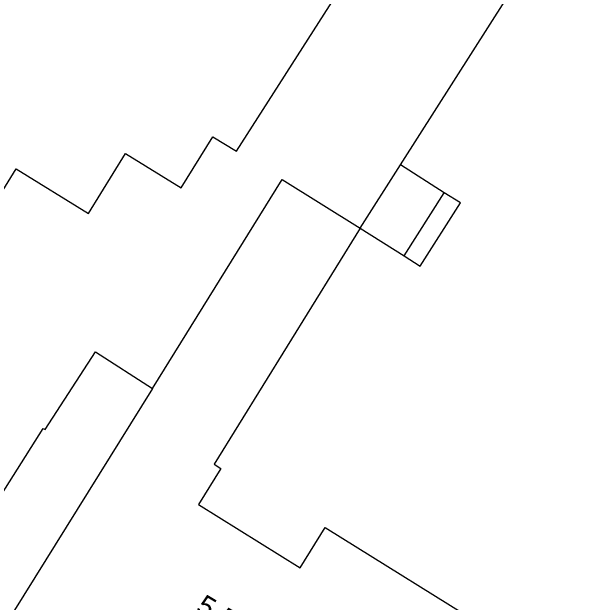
# Model space of a CAD drawing. Extents: x 136000 to 141014, y 402000 to 403500.
# Drawn here: x 137988.88 to 138016.97, y 402589.79 to 402618.19 of the extents above; entities that cross this region are included whole.
import ezdxf

# ---------------------------------------------------------------- set-up
doc = ezdxf.new("R2010")
doc.units = 0
for name, color, linetype in [('gg-anno-huisnummerreeks BGT', 7, 'Continuous'), ('gg-bbg-gedigitaliseerde bebouwing', 7, 'Continuous'), ('gg-bbg-gedigitaliseerde bijgebouw', 7, 'Continuous'), ('gg-bbg-hoofdgebouw', 7, 'Continuous'), ('gg-bbg-luifel en loopbrug', 7, 'Continuous'), ('gg-bbg-tussenscheiding', 7, 'Continuous')]:
    doc.layers.add(name, color=color, linetype=linetype)

msp = doc.modelspace()

# ---------------------------------------------------------------- linework, layer by layer
at = {"layer": 'gg-bbg-gedigitaliseerde bebouwing'}
for p, q in [((137999.679, 402611.481), (138010.293, 402628.101)), ((138007.563, 402610.831), (138016.972, 402625.612)), ((138005.627, 402607.79), (137998.608, 402596.425))]:
    msp.add_line(p, q, dxfattribs=at)
for points in [[(137987.018, 402607.294), (137989.091, 402610.634), (137992.558, 402608.488), (137994.348, 402611.373), (137997.017, 402609.717), (137998.547, 402612.183), (137999.679, 402611.481)], [(137998.608, 402596.425), (137998.934, 402596.222), (137997.851, 402594.484), (138002.738, 402591.441), (138003.948, 402593.385), (138012.134, 402588.288), (138006.39, 402579.96)]]:
    msp.add_lwpolyline(points, dxfattribs=at)
at = {"layer": 'gg-bbg-gedigitaliseerde bijgebouw'}
for p, q in [((138009.671, 402609.488), (138007.563, 402610.831)), ((138007.736, 402606.447), (138009.671, 402609.488)), ((138005.627, 402607.79), (138007.736, 402606.447))]:
    msp.add_line(p, q, dxfattribs=at)
at = {"layer": 'gg-bbg-hoofdgebouw'}
for points in [[(137985.905, 402591.05), (137990.383, 402598.143), (137990.474, 402598.093), (137992.898, 402601.838), (137995.642, 402600.066)], [(137995.642, 402600.066), (137988.921, 402589.28), (137991.708, 402587.548)]]:
    msp.add_lwpolyline(points, dxfattribs=at)
at = {"layer": 'gg-bbg-luifel en loopbrug'}
msp.add_lwpolyline([(138007.736, 402606.447), (138008.508, 402605.956), (138010.443, 402608.997), (138009.671, 402609.488)], dxfattribs=at)
at = {"layer": 'gg-bbg-tussenscheiding'}
msp.add_line((138005.627, 402607.79), (138007.563, 402610.831), dxfattribs=at)
msp.add_lwpolyline([(137995.642, 402600.066), (138001.878, 402610.117), (138005.627, 402607.79)], dxfattribs=at)

# ---------------------------------------------------------------- texts
at = {"layer": 'gg-anno-huisnummerreeks BGT'}
msp.add_text('5-5b', height=1, rotation=328.9, dxfattribs=at).set_placement((137997.66, 402589.347))

doc.saveas('drawing.dxf')
